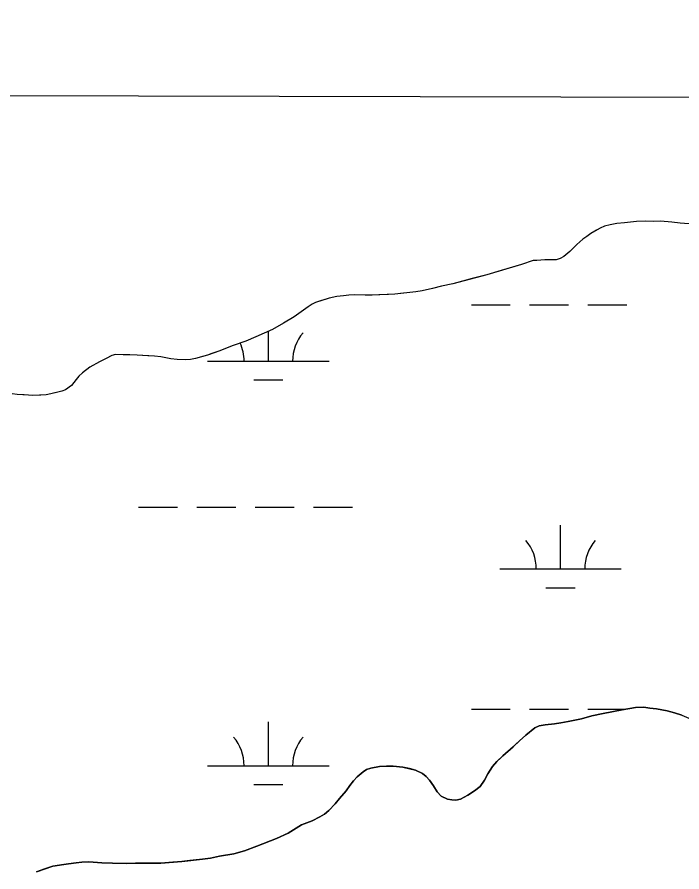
# Model space of a CAD drawing. Extents: x 3177185 to 3215018, y 812988 to 838321.
# Drawn here: x 3209085 to 3209632, y 835883 to 836586 of the extents above; entities that cross this region are included whole.
import ezdxf

# ---------------------------------------------------------------- set-up
doc = ezdxf.new("R2010")
doc.units = 0
for name, color, linetype in [('V-GRID-FRAM', 7, 'Continuous'), ('V-SITE-VEGE', 7, 'Continuous'), ('V-TOPO-SHOR', 7, 'Continuous'), ('V-WETL-SWMP', 7, 'Continuous')]:
    doc.layers.add(name, color=color, linetype=linetype)

msp = doc.modelspace()

# ---------------------------------------------------------------- linework, layer by layer
at = {"layer": 'V-GRID-FRAM'}
msp.add_lwpolyline([(3181402.42, 836586.07), (3212801.61, 836513), (3212767.22, 818326.14), (3181352.16, 818399.25), (3181402.42, 836586.07)], dxfattribs=at)
at = {"layer": 'V-SITE-VEGE'}
for p, q in [((3209565.1, 836412.53), (3209557.32, 836408.11)), ((3209568.66, 836414), (3209565.1, 836412.53)), ((3209573.15, 836415.22), (3209568.66, 836414)), ((3209578.7, 836416.17), (3209573.15, 836415.22)), ((3209585.05, 836416.87), (3209578.7, 836416.17)), ((3209594.96, 836417.85), (3209585.05, 836416.87)), ((3209601.97, 836418.16), (3209594.96, 836417.85)), ((3209608.58, 836418.06), (3209601.97, 836418.16)), ((3209614.8, 836418.1), (3209608.58, 836418.06)), ((3209624.06, 836417.36), (3209614.8, 836418.1)), ((3209630.81, 836416.6), (3209624.06, 836417.36)), ((3209641.93, 836415.61), (3209630.81, 836416.6)), ((3209554.16, 836405.72), (3209550.73, 836403.32)), ((3209557.32, 836408.11), (3209554.16, 836405.72)), ((3209545.86, 836399.06), (3209539.94, 836393.21)), ((3209550.73, 836403.32), (3209545.86, 836399.06)), ((3209539.94, 836393.21), (3209535.21, 836389.07)), ((3209509.83, 836385.89), (3209500.19, 836382.53)), ((3209513, 836385.77), (3209509.83, 836385.89)), ((3209519.48, 836386.47), (3209513, 836385.77)), ((3209528.74, 836386.52), (3209519.48, 836386.47)), ((3209532.04, 836387.47), (3209528.74, 836386.52)), ((3209535.21, 836389.07), (3209532.04, 836387.47)), ((3209500.19, 836382.53), (3209471.8, 836374.17)), ((3209471.8, 836374.17), (3209443.67, 836366.59)), ((3209427.02, 836362.8), (3209418.57, 836360.9)), ((3209434.55, 836364.69), (3209427.02, 836362.8)), ((3209443.67, 836366.59), (3209434.55, 836364.69)), ((3209348.23, 836356.13), (3209342.02, 836354.77)), ((3209353.65, 836356.82), (3209348.23, 836356.13)), ((3209358.14, 836357.25), (3209353.65, 836356.82)), ((3209362.9, 836357.54), (3209358.14, 836357.25)), ((3209377.32, 836357.22), (3209362.9, 836357.54)), ((3209395.97, 836358.12), (3209377.32, 836357.22)), ((3209408.26, 836359.65), (3209395.97, 836358.12)), ((3209413.28, 836360.08), (3209408.26, 836359.65)), ((3209418.57, 836360.9), (3209413.28, 836360.08)), ((3209327.89, 836350.06), (3209324.6, 836347.8)), ((3209330.8, 836351.4), (3209327.89, 836350.06)), ((3209342.02, 836354.77), (3209330.8, 836351.4)), ((3209324.6, 836347.8), (3209313.14, 836339.4)), ((3209304.44, 836334.32), (3209295.21, 836329.24)), ((3209313.14, 836339.4), (3209304.44, 836334.32)), ((3209295.21, 836329.24), (3209281.75, 836322.95)), ((3209281.75, 836322.95), (3209273.44, 836319.46)), ((3209262.22, 836315.56), (3209251.92, 836311.67)), ((3209273.44, 836319.46), (3209262.22, 836315.56)), ((3209163.06, 836307.59), (3209158.44, 836305.32)), ((3209166.1, 836308.54), (3209163.06, 836307.59)), ((3209172.32, 836308.17), (3209166.1, 836308.54)), ((3209178, 836308.21), (3209172.32, 836308.17)), ((3209183.96, 836307.98), (3209178, 836308.21)), ((3209198.25, 836307.13), (3209183.96, 836307.98)), ((3209203.54, 836306.5), (3209198.25, 836307.13)), ((3209211.62, 836305.09), (3209203.54, 836306.5)), ((3209241.76, 836308.04), (3209231.99, 836305.34)), ((3209251.92, 836311.67), (3209241.76, 836308.04)), ((3209153.04, 836302.51), (3209145, 836298.1)), ((3209158.44, 836305.32), (3209153.04, 836302.51)), ((3209216.91, 836304.33), (3209211.62, 836305.09)), ((3209223.66, 836304.1), (3209216.91, 836304.33)), ((3209227.89, 836304.52), (3209223.66, 836304.1)), ((3209231.99, 836305.34), (3209227.89, 836304.52)), ((3209138.93, 836293.57), (3209136.04, 836290.64)), ((3209145, 836298.1), (3209138.93, 836293.57)), ((3209133.81, 836287.98), (3209129.87, 836282.93)), ((3209136.04, 836290.64), (3209133.81, 836287.98)), ((3209122.09, 836278.39), (3209112.84, 836276.09)), ((3209124.99, 836279.46), (3209122.09, 836278.39)), ((3209129.87, 836282.93), (3209124.99, 836279.46)), ((3209085.2, 836275.67), (3209081.23, 836276.17)), ((3209094.46, 836275.06), (3209085.2, 836275.67)), ((3209098.04, 836274.95), (3209094.46, 836275.06)), ((3209109.01, 836275.28), (3209098.04, 836274.95)), ((3209112.84, 836276.09), (3209109.01, 836275.28)), ((3209583.24, 836016.36), (3209594.04, 836018.23)), ((3209594.04, 836018.23), (3209601.04, 836018.47)), ((3209601.04, 836018.47), (3209605.84, 836017.69)), ((3209605.84, 836017.69), (3209611.45, 836017.12)), ((3209549.67, 836008.97), (3209558.26, 836011.22)), ((3209558.26, 836011.22), (3209567.45, 836013.27)), ((3209567.45, 836013.27), (3209583.24, 836016.36)), ((3209611.45, 836017.12), (3209620.26, 836015.57)), ((3209620.26, 836015.57), (3209626.27, 836013.81)), ((3209626.27, 836013.81), (3209632.29, 836011.84)), ((3209514.89, 836003.17), (3209519.69, 836003.8)), ((3209519.69, 836003.8), (3209527.49, 836004.64)), ((3209527.49, 836004.64), (3209532.68, 836005.67)), ((3209532.68, 836005.67), (3209538.68, 836006.71)), ((3209538.68, 836006.71), (3209549.67, 836008.97)), ((3209503.73, 835995.3), (3209511.3, 836001.35)), ((3209511.3, 836001.35), (3209514.89, 836003.17)), ((3209479.85, 835973.76), (3209498.75, 835990.67)), ((3209498.75, 835990.67), (3209503.73, 835995.3)), ((3209372.84, 835967.15), (3209376.23, 835968.37)), ((3209376.23, 835968.37), (3209383.43, 835969.61)), ((3209383.43, 835969.61), (3209389.03, 835969.84)), ((3209389.03, 835969.84), (3209394.63, 835969.87)), ((3209394.63, 835969.87), (3209402.64, 835969.11)), ((3209402.64, 835969.11), (3209413.06, 835966.78)), ((3209472.5, 835963.71), (3209476.47, 835969.54)), ((3209476.47, 835969.54), (3209479.85, 835973.76)), ((3209362.09, 835957.88), (3209365.07, 835961.3)), ((3209365.07, 835961.3), (3209369.85, 835965.33)), ((3209369.85, 835965.33), (3209372.84, 835967.15)), ((3209413.06, 835966.78), (3209418.67, 835964.01)), ((3209418.67, 835964.01), (3209421.69, 835961.42)), ((3209421.69, 835961.42), (3209424.51, 835958.44)), ((3209469.93, 835958.3), (3209472.5, 835963.71)), ((3209359.11, 835954.06), (3209362.09, 835957.88)), ((3209424.51, 835958.44), (3209427.74, 835953.65)), ((3209466.35, 835953.27), (3209469.93, 835958.3)), ((3209346.79, 835938.98), (3209355.93, 835949.64)), ((3209355.93, 835949.64), (3209359.11, 835954.06)), ((3209427.74, 835953.65), (3209430.77, 835948.87)), ((3209430.77, 835948.87), (3209434.19, 835945.29)), ((3209455.99, 835946.21), (3209461.58, 835949.64)), ((3209461.58, 835949.64), (3209466.35, 835953.27)), ((3209434.19, 835945.29), (3209439.41, 835942.71)), ((3209439.41, 835942.71), (3209442.81, 835942.13)), ((3209442.81, 835942.13), (3209446.21, 835941.96)), ((3209446.21, 835941.96), (3209450.01, 835942.77)), ((3209450.01, 835942.77), (3209455.99, 835946.21)), ((3209338.23, 835930.53), (3209341.62, 835933.56)), ((3209341.62, 835933.56), (3209346.79, 835938.98)), ((3209328.06, 835925.07), (3209334.24, 835928.31)), ((3209334.24, 835928.31), (3209338.23, 835930.53)), ((3209308.11, 835914.96), (3209319.27, 835921.62)), ((3209319.27, 835921.62), (3209323.67, 835923.25)), ((3209323.67, 835923.25), (3209328.06, 835925.07)), ((3209298.73, 835910.5), (3209308.11, 835914.96)), ((3209272.18, 835900.35), (3209298.73, 835910.5)), ((3209263.39, 835897.7), (3209272.18, 835900.35)), ((3209133.78, 835890.55), (3209138.38, 835890.98)), ((3209138.38, 835890.98), (3209144.18, 835891.21)), ((3209144.18, 835891.21), (3209154.79, 835890.47)), ((3209203.41, 835890.15), (3209220.61, 835891.65)), ((3209220.61, 835891.65), (3209237.6, 835893.35)), ((3209237.6, 835893.35), (3209244.4, 835894.39)), ((3209244.4, 835894.39), (3209251.6, 835895.83)), ((3209251.6, 835895.83), (3209263.39, 835897.7)), ((3209101.21, 835882.96), (3209114.59, 835887.64)), ((3209114.59, 835887.64), (3209123.58, 835889.1)), ((3209123.58, 835889.1), (3209127.38, 835889.52)), ((3209127.38, 835889.52), (3209133.78, 835890.55)), ((3209154.79, 835890.47), (3209163.79, 835890.12)), ((3209163.79, 835890.12), (3209175.2, 835889.99)), ((3209175.2, 835889.99), (3209203.41, 835890.15))]:
    msp.add_line(p, q, dxfattribs=at)
at = {"layer": 'V-TOPO-SHOR'}
for points in [[(3209641.93, 836415.61), (3209630.81, 836416.6), (3209624.06, 836417.36), (3209614.8, 836418.1), (3209608.58, 836418.06), (3209601.97, 836418.16), (3209594.96, 836417.85), (3209585.05, 836416.87), (3209578.7, 836416.17), (3209573.15, 836415.22), (3209568.66, 836414), (3209565.1, 836412.53), (3209561.94, 836410.79), (3209557.32, 836408.11), (3209554.16, 836405.72), (3209550.73, 836403.32), (3209545.86, 836399.06), (3209542.71, 836395.99), (3209539.94, 836393.2), (3209535.21, 836389.07), (3209532.04, 836387.47), (3209528.74, 836386.52), (3209523.19, 836386.49), (3209519.48, 836386.47), (3209513, 836385.77), (3209509.83, 836385.89), (3209500.19, 836382.53)], [(3209500.19, 836382.53), (3209483.42, 836377.54), (3209471.8, 836374.17), (3209459.78, 836370.92), (3209443.67, 836366.59), (3209434.55, 836364.69), (3209427.02, 836362.8), (3209418.57, 836360.9), (3209413.28, 836360.08), (3209408.26, 836359.65), (3209400.73, 836358.68), (3209395.97, 836358.12), (3209390.81, 836357.83), (3209382.88, 836357.52), (3209377.32, 836357.22), (3209371.63, 836357.32), (3209362.9, 836357.54), (3209358.14, 836357.25), (3209353.65, 836356.82), (3209348.23, 836356.13), (3209342.02, 836354.77), (3209338.59, 836353.7), (3209335.55, 836352.89), (3209330.8, 836351.4), (3209327.89, 836350.06), (3209324.6, 836347.8), (3209313.14, 836339.4), (3209304.44, 836334.32), (3209295.21, 836329.24), (3209281.75, 836322.95), (3209273.44, 836319.46), (3209262.22, 836315.56), (3209251.92, 836311.67), (3209245.46, 836309.38), (3209241.76, 836308.04), (3209235.82, 836306.42), (3209231.99, 836305.34), (3209227.89, 836304.52), (3209223.66, 836304.1), (3209216.91, 836304.33), (3209211.62, 836305.09), (3209203.54, 836306.5), (3209198.25, 836307.13), (3209192.69, 836307.5), (3209183.96, 836307.97), (3209178, 836308.21), (3209172.32, 836308.17), (3209166.1, 836308.54), (3209163.06, 836307.59), (3209158.44, 836305.32), (3209153.04, 836302.51), (3209145, 836298.1), (3209138.93, 836293.57), (3209136.04, 836290.64), (3209133.81, 836287.98), (3209129.87, 836282.93), (3209124.99, 836279.46), (3209122.09, 836278.39), (3209118.66, 836277.58), (3209112.84, 836276.09), (3209109.01, 836275.28), (3209104.65, 836275.12), (3209098.04, 836274.95), (3209094.46, 836275.06), (3209090.89, 836275.3), (3209085.2, 836275.67), (3209081.23, 836276.17)], [(3209632.29, 836011.84), (3209626.27, 836013.81), (3209620.26, 836015.57), (3209611.45, 836017.12), (3209605.84, 836017.69), (3209601.04, 836018.47), (3209594.04, 836018.23), (3209583.24, 836016.36), (3209567.45, 836013.27), (3209558.26, 836011.22), (3209549.67, 836008.97), (3209538.68, 836006.71), (3209532.68, 836005.67), (3209527.49, 836004.64), (3209519.69, 836003.8), (3209514.89, 836003.17), (3209511.3, 836001.35), (3209503.73, 835995.3), (3209498.75, 835990.67), (3209493.38, 835985.84), (3209485.02, 835978.39), (3209479.85, 835973.76), (3209476.47, 835969.54), (3209472.5, 835963.71), (3209469.93, 835958.3), (3209466.35, 835953.27), (3209461.58, 835949.64), (3209455.99, 835946.21), (3209450.01, 835942.77), (3209446.21, 835941.96), (3209442.81, 835942.13), (3209439.41, 835942.71), (3209434.19, 835945.29), (3209430.77, 835948.87), (3209427.74, 835953.65), (3209424.51, 835958.44), (3209421.69, 835961.42), (3209418.67, 835964.01), (3209413.06, 835966.78), (3209408.05, 835967.95), (3209402.64, 835969.11), (3209394.63, 835969.87), (3209389.03, 835969.84), (3209383.43, 835969.61), (3209376.23, 835968.37), (3209372.84, 835967.15), (3209369.85, 835965.33), (3209365.07, 835961.3), (3209362.09, 835957.88), (3209359.11, 835954.06), (3209355.93, 835949.64), (3209350.56, 835943.41), (3209346.79, 835938.98), (3209341.62, 835933.56), (3209338.23, 835930.53), (3209334.24, 835928.31), (3209328.06, 835925.07), (3209323.67, 835923.25), (3209319.27, 835921.62), (3209308.11, 835914.96), (3209298.73, 835910.5), (3209282.36, 835904.2), (3209272.18, 835900.35), (3209263.39, 835897.7), (3209251.6, 835895.83), (3209244.4, 835894.39), (3209237.6, 835893.35), (3209227.41, 835892.29), (3209220.61, 835891.65), (3209213.41, 835891.01), (3209203.41, 835890.15), (3209190.4, 835890.08), (3209182.6, 835890.03), (3209175.2, 835889.99), (3209163.79, 835890.12), (3209154.79, 835890.47), (3209144.18, 835891.21), (3209138.38, 835890.98), (3209133.78, 835890.55), (3209127.38, 835889.52), (3209123.58, 835889.1), (3209114.59, 835887.64), (3209108, 835885.41), (3209101.21, 835882.96)]]:
    msp.add_lwpolyline(points, dxfattribs=at)
at = {"layer": 'V-WETL-SWMP'}
for p, q in [((3209565.1, 836412.53), (3209561.93, 836410.79)), ((3209568.66, 836414), (3209565.1, 836412.53)), ((3209573.15, 836415.22), (3209568.66, 836414)), ((3209578.7, 836416.17), (3209573.15, 836415.22)), ((3209585.05, 836416.87), (3209578.7, 836416.17)), ((3209594.96, 836417.85), (3209585.05, 836416.87)), ((3209601.97, 836418.16), (3209594.96, 836417.85)), ((3209608.58, 836418.06), (3209601.97, 836418.16)), ((3209614.8, 836418.1), (3209608.58, 836418.06)), ((3209624.06, 836417.36), (3209614.8, 836418.1)), ((3209630.81, 836416.6), (3209624.06, 836417.36)), ((3209641.93, 836415.61), (3209630.81, 836416.6)), ((3209554.16, 836405.72), (3209550.73, 836403.32)), ((3209557.32, 836408.12), (3209554.16, 836405.72)), ((3209561.93, 836410.79), (3209557.32, 836408.12)), ((3209545.86, 836399.06), (3209542.71, 836396)), ((3209550.73, 836403.32), (3209545.86, 836399.06)), ((3209539.94, 836393.2), (3209535.21, 836389.08)), ((3209542.71, 836396), (3209539.94, 836393.2)), ((3209509.83, 836385.89), (3209500.19, 836382.53)), ((3209513, 836385.77), (3209509.83, 836385.89)), ((3209519.48, 836386.47), (3209513, 836385.77)), ((3209528.74, 836386.53), (3209519.48, 836386.47)), ((3209532.04, 836387.47), (3209528.74, 836386.53)), ((3209535.21, 836389.08), (3209532.04, 836387.47)), ((3209483.42, 836377.54), (3209471.8, 836374.16)), ((3209500.19, 836382.53), (3209483.42, 836377.54)), ((3209459.78, 836370.92), (3209443.67, 836366.6)), ((3209471.8, 836374.16), (3209459.78, 836370.92)), ((3209427.02, 836362.8), (3209418.57, 836360.9)), ((3209434.55, 836364.69), (3209427.02, 836362.8)), ((3209443.67, 836366.6), (3209434.55, 836364.69)), ((3209348.23, 836356.13), (3209342.02, 836354.77)), ((3209353.65, 836356.82), (3209348.23, 836356.13)), ((3209358.14, 836357.25), (3209353.65, 836356.82)), ((3209362.9, 836357.54), (3209358.14, 836357.25)), ((3209371.63, 836357.32), (3209362.9, 836357.54)), ((3209377.32, 836357.22), (3209371.63, 836357.32)), ((3209382.88, 836357.52), (3209377.32, 836357.22)), ((3209390.81, 836357.83), (3209382.88, 836357.52)), ((3209395.97, 836358.12), (3209390.81, 836357.83)), ((3209400.73, 836358.68), (3209395.97, 836358.12)), ((3209408.26, 836359.65), (3209400.73, 836358.68)), ((3209413.28, 836360.07), (3209408.26, 836359.65)), ((3209418.57, 836360.9), (3209413.28, 836360.07)), ((3209327.89, 836350.06), (3209324.6, 836347.8)), ((3209330.8, 836351.4), (3209327.89, 836350.06)), ((3209335.55, 836352.89), (3209330.8, 836351.4)), ((3209338.59, 836353.7), (3209335.55, 836352.89)), ((3209342.02, 836354.77), (3209338.59, 836353.7)), ((3209458.99, 836349.43), (3209490.99, 836349.43)), ((3209506.99, 836349.43), (3209538.99, 836349.43)), ((3209554.99, 836349.43), (3209586.99, 836349.43)), ((3209324.6, 836347.8), (3209313.14, 836339.4)), ((3209304.44, 836334.32), (3209295.21, 836329.24)), ((3209313.14, 836339.4), (3209304.44, 836334.32)), ((3209295.21, 836329.24), (3209281.75, 836322.95)), ((3209291.93, 836303), (3209291.93, 836327.71)), ((3209281.75, 836322.95), (3209273.44, 836319.46)), ((3209262.22, 836315.56), (3209251.92, 836311.67)), ((3209273.44, 836319.46), (3209262.22, 836315.56)), ((3209163.06, 836307.59), (3209158.44, 836305.32)), ((3209166.1, 836308.54), (3209163.06, 836307.59)), ((3209172.32, 836308.17), (3209166.1, 836308.54)), ((3209178, 836308.21), (3209172.32, 836308.17)), ((3209183.96, 836307.97), (3209178, 836308.21)), ((3209192.69, 836307.5), (3209183.96, 836307.97)), ((3209198.25, 836307.13), (3209192.69, 836307.5)), ((3209203.54, 836306.5), (3209198.25, 836307.13)), ((3209211.62, 836305.09), (3209203.54, 836306.5)), ((3209235.82, 836306.42), (3209231.99, 836305.34)), ((3209241.76, 836308.04), (3209235.82, 836306.42)), ((3209245.46, 836309.38), (3209241.76, 836308.04)), ((3209251.92, 836311.67), (3209245.46, 836309.38)), ((3209153.04, 836302.51), (3209144.99, 836298.1)), ((3209158.44, 836305.32), (3209153.04, 836302.51)), ((3209216.91, 836304.33), (3209211.62, 836305.09)), ((3209223.66, 836304.1), (3209216.91, 836304.33)), ((3209227.89, 836304.52), (3209223.66, 836304.1)), ((3209231.99, 836305.34), (3209227.89, 836304.52)), ((3209241.93, 836303), (3209341.93, 836303)), ((3209138.93, 836293.57), (3209136.04, 836290.64)), ((3209144.99, 836298.1), (3209138.93, 836293.57)), ((3209133.81, 836287.98), (3209129.87, 836282.93)), ((3209136.04, 836290.64), (3209133.81, 836287.98)), ((3209279.93, 836287.57), (3209303.93, 836287.57)), ((3209122.09, 836278.39), (3209118.66, 836277.58)), ((3209124.99, 836279.47), (3209122.09, 836278.39)), ((3209129.87, 836282.93), (3209124.99, 836279.47)), ((3209085.2, 836275.67), (3209081.23, 836276.17)), ((3209090.89, 836275.3), (3209085.2, 836275.67)), ((3209094.46, 836275.06), (3209090.89, 836275.3)), ((3209098.04, 836274.95), (3209094.46, 836275.06)), ((3209104.65, 836275.12), (3209098.04, 836274.95)), ((3209109.01, 836275.27), (3209104.65, 836275.12)), ((3209112.84, 836276.09), (3209109.01, 836275.27)), ((3209118.66, 836277.58), (3209112.84, 836276.09)), ((3209185.08, 836182.93), (3209217.08, 836182.93)), ((3209233.08, 836182.93), (3209265.08, 836182.93)), ((3209281.08, 836182.93), (3209313.08, 836182.93)), ((3209329.08, 836182.93), (3209361.08, 836182.93)), ((3209532.4, 836132.18), (3209532.4, 836168.18)), ((3209482.4, 836132.18), (3209582.4, 836132.18)), ((3209520.4, 836116.75), (3209544.4, 836116.75)), ((3209583.24, 836016.36), (3209594.04, 836018.23)), ((3209594.04, 836018.23), (3209601.04, 836018.47)), ((3209601.04, 836018.47), (3209605.84, 836017.69)), ((3209605.84, 836017.69), (3209611.45, 836017.12)), ((3209458.99, 836016.75), (3209490.99, 836016.75)), ((3209506.99, 836016.75), (3209538.99, 836016.75)), ((3209549.67, 836008.97), (3209558.26, 836011.22)), ((3209554.99, 836016.75), (3209585.49, 836016.75)), ((3209558.26, 836011.22), (3209567.45, 836013.27)), ((3209567.45, 836013.27), (3209583.24, 836016.36)), ((3209611.45, 836017.12), (3209620.26, 836015.57)), ((3209620.26, 836015.57), (3209626.27, 836013.81)), ((3209626.27, 836013.81), (3209632.29, 836011.84)), ((3209632.29, 836011.84), (3209641.71, 836007.89)), ((3209291.93, 835970.32), (3209291.93, 836006.32)), ((3209514.89, 836003.17), (3209519.69, 836003.8)), ((3209519.69, 836003.8), (3209527.49, 836004.64)), ((3209527.49, 836004.64), (3209532.68, 836005.67)), ((3209532.68, 836005.67), (3209538.68, 836006.71)), ((3209538.68, 836006.71), (3209549.67, 836008.97)), ((3209503.73, 835995.3), (3209511.3, 836001.35)), ((3209511.3, 836001.35), (3209514.89, 836003.17)), ((3209493.38, 835985.84), (3209498.75, 835990.67)), ((3209498.75, 835990.67), (3209503.73, 835995.3)), ((3209485.02, 835978.39), (3209493.38, 835985.84)), ((3209479.84, 835973.76), (3209485.02, 835978.39)), ((3209241.93, 835970.32), (3209341.93, 835970.32)), ((3209372.84, 835967.15), (3209376.23, 835968.37)), ((3209376.23, 835968.37), (3209383.43, 835969.61)), ((3209383.43, 835969.61), (3209389.03, 835969.84)), ((3209389.03, 835969.84), (3209394.63, 835969.87)), ((3209394.63, 835969.87), (3209402.64, 835969.12)), ((3209402.64, 835969.12), (3209408.05, 835967.95)), ((3209472.5, 835963.71), (3209476.47, 835969.54)), ((3209476.47, 835969.54), (3209479.84, 835973.76)), ((3209362.09, 835957.88), (3209365.07, 835961.3)), ((3209365.07, 835961.3), (3209369.85, 835965.33)), ((3209369.85, 835965.33), (3209372.84, 835967.15)), ((3209408.05, 835967.95), (3209413.06, 835966.78)), ((3209413.06, 835966.78), (3209418.67, 835964.01)), ((3209418.67, 835964.01), (3209421.69, 835961.42)), ((3209421.69, 835961.42), (3209424.51, 835958.44)), ((3209469.93, 835958.3), (3209472.5, 835963.71)), ((3209279.93, 835954.89), (3209303.93, 835954.89)), ((3209359.11, 835954.06), (3209362.09, 835957.88)), ((3209424.51, 835958.44), (3209427.74, 835953.65)), ((3209466.35, 835953.27), (3209469.93, 835958.3)), ((3209350.56, 835943.41), (3209355.93, 835949.64)), ((3209355.93, 835949.64), (3209359.11, 835954.06)), ((3209427.74, 835953.65), (3209430.77, 835948.87)), ((3209430.77, 835948.87), (3209434.19, 835945.29)), ((3209455.99, 835946.21), (3209461.57, 835949.64)), ((3209461.57, 835949.64), (3209466.35, 835953.27)), ((3209346.79, 835938.99), (3209350.56, 835943.41)), ((3209434.19, 835945.29), (3209439.4, 835942.71)), ((3209439.4, 835942.71), (3209442.81, 835942.13)), ((3209442.81, 835942.13), (3209446.21, 835941.95)), ((3209446.21, 835941.95), (3209450.01, 835942.78)), ((3209450.01, 835942.78), (3209455.99, 835946.21)), ((3209338.23, 835930.53), (3209341.62, 835933.56)), ((3209341.62, 835933.56), (3209346.79, 835938.99)), ((3209328.06, 835925.07), (3209334.24, 835928.31)), ((3209334.24, 835928.31), (3209338.23, 835930.53)), ((3209308.11, 835914.96), (3209319.28, 835921.62)), ((3209319.28, 835921.62), (3209323.67, 835923.25)), ((3209323.67, 835923.25), (3209328.06, 835925.07)), ((3209298.73, 835910.5), (3209308.11, 835914.96)), ((3209282.36, 835904.21), (3209298.73, 835910.5)), ((3209263.39, 835897.7), (3209272.18, 835900.35)), ((3209272.18, 835900.35), (3209282.36, 835904.21)), ((3209133.78, 835890.55), (3209138.38, 835890.98)), ((3209138.38, 835890.98), (3209144.18, 835891.21)), ((3209144.18, 835891.21), (3209154.79, 835890.47)), ((3209203.41, 835890.15), (3209213.41, 835891.01)), ((3209213.41, 835891.01), (3209220.61, 835891.65)), ((3209220.61, 835891.65), (3209227.41, 835892.29)), ((3209227.41, 835892.29), (3209237.6, 835893.35)), ((3209237.6, 835893.35), (3209244.4, 835894.39)), ((3209244.4, 835894.39), (3209251.6, 835895.83)), ((3209251.6, 835895.83), (3209263.39, 835897.7)), ((3209101.21, 835882.97), (3209108, 835885.41)), ((3209108, 835885.41), (3209114.59, 835887.64)), ((3209114.59, 835887.64), (3209123.58, 835889.1)), ((3209123.58, 835889.1), (3209127.38, 835889.52)), ((3209127.38, 835889.52), (3209133.78, 835890.55)), ((3209154.79, 835890.47), (3209163.79, 835890.13)), ((3209163.79, 835890.13), (3209175.2, 835889.99)), ((3209175.2, 835889.99), (3209203.41, 835890.15))]:
    msp.add_line(p, q, dxfattribs=at)
for centre, start, end in [((3209347.17, 836303.47), 139.22818, 180.77184), ((3209236.69, 836303.47), 359.22818, 24.11394), ((3209477.16, 836132.66), 359.22818, 40.77184), ((3209587.64, 836132.66), 139.22818, 180.77184), ((3209236.69, 835970.8), 359.22818, 40.77184), ((3209347.17, 835970.8), 139.22818, 180.77184)]:
    msp.add_arc(centre, 35.25, start, end, dxfattribs=at)

doc.saveas('drawing.dxf')
